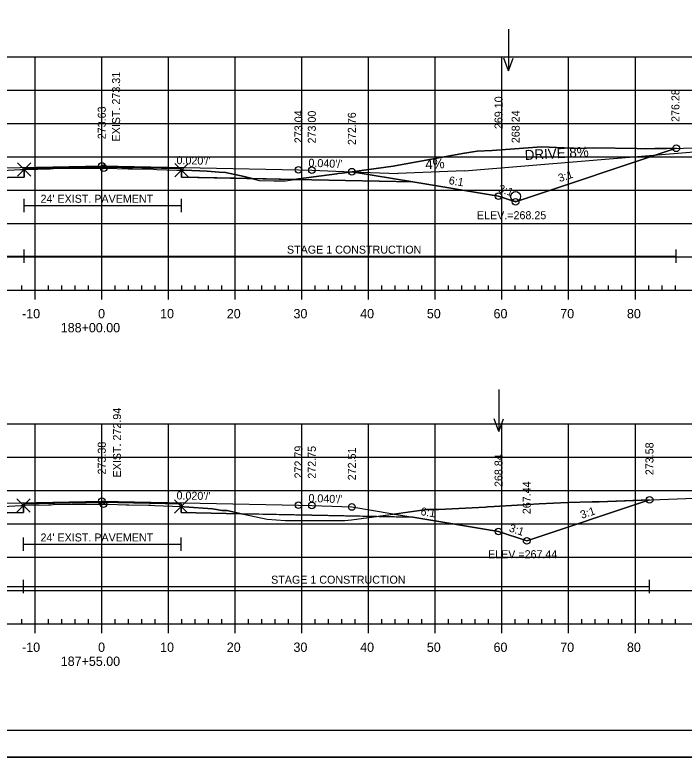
# Model space of a CAD drawing. Extents: x 1365647 to 1367999, y 387113 to 400173.
# Drawn here: x 1365881.8 to 1365982.2, y 388652.8 to 388764 of the extents above; entities that cross this region are included whole.
import ezdxf

# ---------------------------------------------------------------- set-up
doc = ezdxf.new("R2010")
doc.units = 0
for name, color, linetype in [('R_Alt Surface', 7, 'Continuous'), ('R_Axis', 7, 'Continuous'), ('R_Axis Annot', 7, 'Continuous'), ('R_Border', 7, 'Continuous'), ('R_Border Notes', 7, 'Continuous'), ('R_Contours', 7, 'Continuous'), ('R_Drive', 7, 'Continuous'), ('R_Exist Surface', 7, 'Continuous'), ('R_Fin Surface', 7, 'Continuous'), ('R_Fin Surface Annot', 7, 'Continuous'), ('R_Grid', 7, 'Continuous'), ('R_No Plot', 7, 'Continuous'), ('R_Proposed Const Limits', 7, 'Continuous'), ('R_Water', 7, 'Continuous'), ('R_Water Annot', 7, 'Continuous'), ('R_Xsect Elev', 7, 'Continuous')]:
    doc.layers.add(name, color=color, linetype=linetype)

msp = doc.modelspace()

# ---------------------------------------------------------------- linework, layer by layer
at = {"layer": 'R_Alt Surface'}
for points in [[(1365848.26, 388738.99), (1365863.38, 388739.29), (1365883.22, 388739.69), (1365883.22, 388740.97), (1365894.88, 388741.21), (1365906.85, 388740.97), (1365906.85, 388739.68), (1365926.38, 388739.29), (1365941.51, 388738.99)], [(1365848.26, 388688.73), (1365863.38, 388689.04), (1365883.16, 388689.43), (1365883.16, 388690.72), (1365894.88, 388690.96), (1365906.8, 388690.72), (1365906.8, 388689.43), (1365926.38, 388689.04), (1365941.51, 388688.73)]]:
    msp.add_lwpolyline(points, dxfattribs=at)
at = {"layer": 'R_Axis'}
for p, q in [((1365882.89, 388722.74), (1365882.89, 388723.44)), ((1365886.89, 388722.74), (1365886.89, 388723.44)), ((1365888.89, 388722.74), (1365888.89, 388723.44)), ((1365890.89, 388722.74), (1365890.89, 388723.44)), ((1365892.89, 388722.74), (1365892.89, 388723.44)), ((1365896.89, 388722.74), (1365896.89, 388723.44)), ((1365898.89, 388722.74), (1365898.89, 388723.44)), ((1365900.89, 388722.74), (1365900.89, 388723.44)), ((1365902.89, 388722.74), (1365902.89, 388723.44)), ((1365906.89, 388722.74), (1365906.89, 388723.44)), ((1365908.89, 388722.74), (1365908.89, 388723.44)), ((1365910.89, 388722.74), (1365910.89, 388723.44)), ((1365912.89, 388722.74), (1365912.89, 388723.44)), ((1365916.89, 388722.74), (1365916.89, 388723.44)), ((1365918.89, 388722.74), (1365918.89, 388723.44)), ((1365920.89, 388722.74), (1365920.89, 388723.44)), ((1365922.89, 388722.74), (1365922.89, 388723.44)), ((1365926.89, 388722.74), (1365926.89, 388723.44)), ((1365928.89, 388722.74), (1365928.89, 388723.44)), ((1365930.89, 388722.74), (1365930.89, 388723.44)), ((1365932.89, 388722.74), (1365932.89, 388723.44)), ((1365936.89, 388722.74), (1365936.89, 388723.44)), ((1365938.89, 388722.74), (1365938.89, 388723.44)), ((1365940.89, 388722.74), (1365940.89, 388723.44)), ((1365942.89, 388722.74), (1365942.89, 388723.44)), ((1365946.89, 388722.74), (1365946.89, 388723.44)), ((1365948.89, 388722.74), (1365948.89, 388723.44)), ((1365950.89, 388722.74), (1365950.89, 388723.44)), ((1365952.89, 388722.74), (1365952.89, 388723.44)), ((1365956.89, 388722.74), (1365956.89, 388723.44)), ((1365958.89, 388722.74), (1365958.89, 388723.44)), ((1365960.89, 388722.74), (1365960.89, 388723.44)), ((1365962.89, 388722.74), (1365962.89, 388723.44)), ((1365966.89, 388722.74), (1365966.89, 388723.44)), ((1365968.89, 388722.74), (1365968.89, 388723.44)), ((1365970.89, 388722.74), (1365970.89, 388723.44)), ((1365972.89, 388722.74), (1365972.89, 388723.44)), ((1365976.89, 388722.74), (1365976.89, 388723.44)), ((1365978.89, 388722.74), (1365978.89, 388723.44)), ((1365980.89, 388722.74), (1365980.89, 388723.44)), ((1365749.89, 388722.74), (1366039.89, 388722.74)), ((1365884.89, 388721.34), (1365884.89, 388722.74)), ((1365894.89, 388721.34), (1365894.89, 388722.74)), ((1365904.89, 388721.34), (1365904.89, 388722.74)), ((1365914.89, 388721.34), (1365914.89, 388722.74)), ((1365924.89, 388721.34), (1365924.89, 388722.74)), ((1365934.89, 388721.34), (1365934.89, 388722.74)), ((1365944.89, 388721.34), (1365944.89, 388722.74)), ((1365954.89, 388721.34), (1365954.89, 388722.74)), ((1365964.89, 388721.34), (1365964.89, 388722.74)), ((1365974.89, 388721.34), (1365974.89, 388722.74)), ((1365882.89, 388672.74), (1365882.89, 388673.44)), ((1365886.89, 388672.74), (1365886.89, 388673.44)), ((1365888.89, 388672.74), (1365888.89, 388673.44)), ((1365890.89, 388672.74), (1365890.89, 388673.44)), ((1365892.89, 388672.74), (1365892.89, 388673.44)), ((1365896.89, 388672.74), (1365896.89, 388673.44)), ((1365898.89, 388672.74), (1365898.89, 388673.44)), ((1365900.89, 388672.74), (1365900.89, 388673.44)), ((1365902.89, 388672.74), (1365902.89, 388673.44)), ((1365906.89, 388672.74), (1365906.89, 388673.44)), ((1365908.89, 388672.74), (1365908.89, 388673.44)), ((1365910.89, 388672.74), (1365910.89, 388673.44)), ((1365912.89, 388672.74), (1365912.89, 388673.44)), ((1365916.89, 388672.74), (1365916.89, 388673.44)), ((1365918.89, 388672.74), (1365918.89, 388673.44)), ((1365920.89, 388672.74), (1365920.89, 388673.44)), ((1365922.89, 388672.74), (1365922.89, 388673.44)), ((1365926.89, 388672.74), (1365926.89, 388673.44)), ((1365928.89, 388672.74), (1365928.89, 388673.44)), ((1365930.89, 388672.74), (1365930.89, 388673.44)), ((1365932.89, 388672.74), (1365932.89, 388673.44)), ((1365936.89, 388672.74), (1365936.89, 388673.44)), ((1365938.89, 388672.74), (1365938.89, 388673.44)), ((1365940.89, 388672.74), (1365940.89, 388673.44)), ((1365942.89, 388672.74), (1365942.89, 388673.44)), ((1365946.89, 388672.74), (1365946.89, 388673.44)), ((1365948.89, 388672.74), (1365948.89, 388673.44)), ((1365950.89, 388672.74), (1365950.89, 388673.44)), ((1365952.89, 388672.74), (1365952.89, 388673.44)), ((1365956.89, 388672.74), (1365956.89, 388673.44)), ((1365958.89, 388672.74), (1365958.89, 388673.44)), ((1365960.89, 388672.74), (1365960.89, 388673.44)), ((1365962.89, 388672.74), (1365962.89, 388673.44)), ((1365966.89, 388672.74), (1365966.89, 388673.44)), ((1365968.89, 388672.74), (1365968.89, 388673.44)), ((1365970.89, 388672.74), (1365970.89, 388673.44)), ((1365972.89, 388672.74), (1365972.89, 388673.44)), ((1365976.89, 388672.74), (1365976.89, 388673.44)), ((1365978.89, 388672.74), (1365978.89, 388673.44)), ((1365980.89, 388672.74), (1365980.89, 388673.44)), ((1365749.89, 388672.74), (1366039.89, 388672.74)), ((1365884.89, 388671.34), (1365884.89, 388672.74)), ((1365894.89, 388671.34), (1365894.89, 388672.74)), ((1365904.89, 388671.34), (1365904.89, 388672.74)), ((1365914.89, 388671.34), (1365914.89, 388672.74)), ((1365924.89, 388671.34), (1365924.89, 388672.74)), ((1365934.89, 388671.34), (1365934.89, 388672.74)), ((1365944.89, 388671.34), (1365944.89, 388672.74)), ((1365954.89, 388671.34), (1365954.89, 388672.74)), ((1365964.89, 388671.34), (1365964.89, 388672.74)), ((1365974.89, 388671.34), (1365974.89, 388672.74))]:
    msp.add_line(p, q, dxfattribs=at)
at = {"layer": 'R_Border'}
msp.add_line((1366052.27, 388656.74), (1365736.09, 388656.74), dxfattribs=at)
at = {"layer": 'R_Contours'}
for p, q in [((1365906.85, 388740.74), (1365906.85, 388739.68)), ((1365932.38, 388740.51), (1365932.38, 388740.51)), ((1365941.51, 388738.99), (1365932.38, 388740.51)), ((1365932.38, 388740.51), (1365932.38, 388740.51)), ((1365906.85, 388739.68), (1365917.41, 388739.47)), ((1365923.77, 388739.34), (1365926.38, 388739.29)), ((1365926.38, 388739.29), (1365941.51, 388738.99)), ((1365906.8, 388690.32), (1365906.8, 388689.43)), ((1365906.8, 388689.43), (1365915.78, 388689.25)), ((1365938.73, 388689.2), (1365941.51, 388688.73))]:
    msp.add_line(p, q, dxfattribs=at)
for points in [[(1365923.77, 388739.34), (1365924.38, 388739.43), (1365930.11, 388740.19), (1365930.34, 388740.23), (1365930.91, 388740.31), (1365938.59, 388741.33), (1365948.99, 388743.22), (1365951.16, 388743.58), (1365953.41, 388743.69), (1365960.8, 388744.25), (1365966.46, 388744), (1365968.65, 388744.08), (1365975.09, 388744), (1365976.37, 388743.96), (1365977.81, 388744), (1365979.58, 388743.99), (1365981.03, 388744.02), (1365956.94, 388735.99), (1365954.38, 388736.84), (1365941.51, 388738.99), (1365926.38, 388739.29)], [(1365883.22, 388740.86), (1365883.28, 388740.86), (1365884.94, 388740.89), (1365885.24, 388740.89), (1365887.16, 388740.96), (1365887.62, 388740.98), (1365889.72, 388741.02), (1365889.89, 388741.02), (1365892.69, 388741.04), (1365893.12, 388741.05), (1365895.12, 388741.05), (1365895.2, 388741.05), (1365895.3, 388741.05), (1365895.49, 388741.05), (1365898.82, 388740.96), (1365899.07, 388740.95), (1365899.49, 388740.94), (1365902.64, 388740.87), (1365903.16, 388740.85), (1365906.14, 388740.75), (1365906.79, 388740.74), (1365906.85, 388740.74), (1365906.85, 388740.97), (1365894.88, 388741.21), (1365883.22, 388740.97)], [(1365906.85, 388740.74), (1365907.25, 388740.72), (1365910.71, 388740.57), (1365912.48, 388740.44), (1365913.43, 388740.41), (1365916.21, 388739.81), (1365917.41, 388739.47), (1365906.85, 388739.68)], [(1365917.41, 388739.47), (1365918.46, 388739.17), (1365920.68, 388739.16), (1365921.8, 388739.12), (1365922.44, 388739.15), (1365923.77, 388739.34)], [(1365883.16, 388690.5), (1365883.25, 388690.51), (1365883.37, 388690.51), (1365886.87, 388690.59), (1365887.22, 388690.6), (1365887.57, 388690.61), (1365890.37, 388690.67), (1365890.82, 388690.67), (1365894.14, 388690.69), (1365894.38, 388690.69), (1365895.14, 388690.69), (1365895.78, 388690.68), (1365895.89, 388690.68), (1365898.52, 388690.59), (1365898.92, 388690.58), (1365901.89, 388690.52), (1365902.24, 388690.51), (1365902.83, 388690.48), (1365906.8, 388690.32), (1365906.8, 388690.72), (1365894.88, 388690.96), (1365883.16, 388690.72)], [(1365936.1, 388688.84), (1365943.6, 388689.86), (1365945.42, 388689.9), (1365952.4, 388690.22), (1365952.73, 388690.27), (1365953.73, 388690.33), (1365957.15, 388690.55), (1365960.47, 388690.71), (1365964.78, 388690.95), (1365968.4, 388691.05), (1365969.25, 388691.05), (1365969.48, 388691.05), (1365977.03, 388691.33), (1365958.6, 388685.18), (1365954.38, 388686.59), (1365941.51, 388688.73)], [(1365906.8, 388690.32), (1365907.24, 388690.28), (1365911.48, 388689.99), (1365912.95, 388689.75), (1365913.69, 388689.74), (1365915.78, 388689.25), (1365906.8, 388689.43)], [(1365915.78, 388689.25), (1365916.13, 388689.17), (1365919.67, 388688.43), (1365922.39, 388688.24), (1365923.49, 388688.23), (1365924.68, 388688.23), (1365927.14, 388688.23), (1365930.28, 388688.23), (1365931.34, 388688.23), (1365932.32, 388688.33), (1365936.1, 388688.84), (1365926.38, 388689.04)]]:
    msp.add_lwpolyline(points, close=True, dxfattribs=at)
for points in [[(1365981.03, 388744.02), (1365979.58, 388743.99), (1365977.81, 388744), (1365976.37, 388743.96), (1365975.09, 388744), (1365968.65, 388744.08), (1365966.46, 388744), (1365960.8, 388744.25), (1365953.41, 388743.69), (1365951.16, 388743.58), (1365948.99, 388743.22), (1365938.59, 388741.33), (1365932.38, 388740.51)], [(1365932.38, 388740.51), (1365941.51, 388738.99), (1365954.38, 388736.84), (1365956.94, 388735.99), (1365981.03, 388744.02)], [(1365877.98, 388740.6), (1365882.71, 388740.83), (1365883.22, 388740.86), (1365883.22, 388739.69), (1365863.38, 388739.29)], [(1365917.41, 388739.47), (1365916.21, 388739.81), (1365913.43, 388740.41), (1365912.48, 388740.44), (1365910.71, 388740.57), (1365907.25, 388740.72), (1365906.85, 388740.74)], [(1365932.38, 388740.51), (1365930.91, 388740.31), (1365930.34, 388740.23), (1365930.11, 388740.19), (1365924.38, 388739.43), (1365923.77, 388739.34)], [(1365977.03, 388691.33), (1365969.48, 388691.05), (1365969.25, 388691.05), (1365968.4, 388691.05), (1365964.78, 388690.95), (1365960.47, 388690.71), (1365957.15, 388690.55), (1365953.73, 388690.33), (1365952.73, 388690.27), (1365952.4, 388690.22), (1365945.42, 388689.9), (1365943.6, 388689.86), (1365938.73, 388689.2)], [(1365941.51, 388688.73), (1365954.38, 388686.59), (1365958.6, 388685.18), (1365977.03, 388691.33)], [(1365878.14, 388690.22), (1365882.76, 388690.48), (1365883.16, 388690.5), (1365883.16, 388689.43), (1365863.38, 388689.04)], [(1365915.78, 388689.25), (1365913.69, 388689.74), (1365912.95, 388689.75), (1365911.48, 388689.99), (1365907.24, 388690.28), (1365906.8, 388690.32)]]:
    msp.add_lwpolyline(points, dxfattribs=at)
at = {"layer": 'R_Drive'}
for p, q in [((1365949.29, 388740.63), (1365989.89, 388744.03)), ((1365932.36, 388740.51), (1365939.35, 388740.23)), ((1365949.29, 388740.63), (1365939.3, 388740.23))]:
    msp.add_line(p, q, dxfattribs=at)
at = {"layer": 'R_Exist Surface'}
for points in [[(1365877.98, 388740.6), (1365882.71, 388740.83), (1365883.22, 388740.86), (1365883.28, 388740.86), (1365884.94, 388740.89), (1365885.24, 388740.89), (1365887.16, 388740.96), (1365887.62, 388740.98), (1365889.72, 388741.02), (1365889.89, 388741.02), (1365892.69, 388741.04), (1365893.12, 388741.05), (1365895.12, 388741.05), (1365895.2, 388741.05), (1365895.3, 388741.05), (1365895.49, 388741.05), (1365898.82, 388740.96), (1365899.07, 388740.95), (1365899.49, 388740.94), (1365902.64, 388740.87), (1365903.16, 388740.85), (1365906.14, 388740.75), (1365906.79, 388740.74), (1365906.85, 388740.74), (1365907.25, 388740.72), (1365910.71, 388740.57), (1365912.48, 388740.44), (1365913.43, 388740.41), (1365916.21, 388739.81), (1365918.46, 388739.17), (1365920.68, 388739.16), (1365921.8, 388739.12), (1365922.44, 388739.15), (1365924.38, 388739.43), (1365930.11, 388740.19), (1365930.34, 388740.23), (1365930.91, 388740.31), (1365938.59, 388741.33), (1365948.99, 388743.22), (1365951.16, 388743.58), (1365953.41, 388743.69), (1365960.8, 388744.25), (1365966.46, 388744), (1365968.65, 388744.08), (1365975.09, 388744), (1365976.37, 388743.96), (1365977.81, 388744), (1365979.58, 388743.99), (1365984.66, 388744.09)], [(1365878.14, 388690.22), (1365882.76, 388690.48), (1365883.16, 388690.5), (1365883.25, 388690.51), (1365883.37, 388690.51), (1365886.87, 388690.59), (1365887.22, 388690.6), (1365887.57, 388690.61), (1365890.37, 388690.67), (1365890.82, 388690.67), (1365894.14, 388690.69), (1365894.38, 388690.69), (1365895.14, 388690.69), (1365895.78, 388690.68), (1365895.89, 388690.68), (1365898.52, 388690.59), (1365898.92, 388690.58), (1365901.89, 388690.52), (1365902.24, 388690.51), (1365902.83, 388690.48), (1365906.8, 388690.32), (1365907.24, 388690.28), (1365911.48, 388689.99), (1365912.95, 388689.75), (1365913.69, 388689.74), (1365916.13, 388689.17), (1365919.67, 388688.43), (1365922.39, 388688.24), (1365923.49, 388688.23), (1365924.68, 388688.23), (1365927.14, 388688.23), (1365930.28, 388688.23), (1365931.34, 388688.23), (1365932.32, 388688.33), (1365943.6, 388689.86), (1365945.42, 388689.9), (1365952.4, 388690.22), (1365952.73, 388690.27), (1365953.73, 388690.33), (1365957.15, 388690.55), (1365960.47, 388690.71), (1365964.78, 388690.95), (1365968.4, 388691.05), (1365969.25, 388691.05), (1365969.48, 388691.05), (1365985.07, 388691.62)]]:
    msp.add_lwpolyline(points, dxfattribs=at)
at = {"layer": 'R_Fin Surface'}
for points in [[(1365805.48, 388746.81), (1365835.38, 388736.84), (1365848.26, 388738.99), (1365857.38, 388740.51), (1365863.38, 388740.75), (1365865.38, 388740.79), (1365894.88, 388741.38), (1365924.38, 388740.79), (1365926.38, 388740.75), (1365932.38, 388740.51), (1365941.51, 388738.99), (1365954.38, 388736.84), (1365956.94, 388735.99), (1365981.03, 388744.02)], [(1365857.38, 388740.51), (1365863.38, 388740.75), (1365865.38, 388740.79), (1365894.88, 388741.38), (1365924.38, 388740.79), (1365926.38, 388740.75), (1365932.38, 388740.51)], [(1365808.45, 388695.57), (1365835.38, 388686.59), (1365848.26, 388688.73), (1365857.38, 388690.26), (1365863.38, 388690.5), (1365865.38, 388690.54), (1365894.88, 388691.13), (1365924.38, 388690.54), (1365926.38, 388690.5), (1365932.38, 388690.26), (1365941.51, 388688.73), (1365954.38, 388686.59), (1365958.6, 388685.18), (1365977.03, 388691.33)], [(1365857.38, 388690.26), (1365863.38, 388690.5), (1365865.38, 388690.54), (1365894.88, 388691.13), (1365924.38, 388690.54), (1365926.38, 388690.5), (1365932.38, 388690.26)]]:
    msp.add_lwpolyline(points, dxfattribs=at)
at = {"layer": 'R_Grid'}
for p, q in [((1365749.89, 388757.74), (1366039.89, 388757.74)), ((1365884.89, 388722.74), (1365884.89, 388757.74)), ((1365894.89, 388722.74), (1365894.89, 388757.74)), ((1365904.89, 388722.74), (1365904.89, 388757.74)), ((1365914.89, 388722.74), (1365914.89, 388757.74)), ((1365924.89, 388722.74), (1365924.89, 388757.74)), ((1365934.89, 388722.74), (1365934.89, 388757.74)), ((1365944.89, 388722.74), (1365944.89, 388757.74)), ((1365954.89, 388722.74), (1365954.89, 388757.74)), ((1365964.89, 388722.74), (1365964.89, 388757.74)), ((1365974.89, 388722.74), (1365974.89, 388757.74)), ((1365749.89, 388752.74), (1366039.89, 388752.74)), ((1365749.89, 388747.74), (1366039.89, 388747.74)), ((1365749.89, 388742.74), (1366039.89, 388742.74)), ((1365749.89, 388737.74), (1366039.89, 388737.74)), ((1365749.89, 388732.74), (1366039.89, 388732.74)), ((1365749.89, 388727.74), (1366039.89, 388727.74)), ((1365749.89, 388722.74), (1366039.89, 388722.74)), ((1365749.89, 388702.74), (1366039.89, 388702.74)), ((1365884.89, 388672.74), (1365884.89, 388702.74)), ((1365894.89, 388672.74), (1365894.89, 388702.74)), ((1365904.89, 388672.74), (1365904.89, 388702.74)), ((1365914.89, 388672.74), (1365914.89, 388702.74)), ((1365924.89, 388672.74), (1365924.89, 388702.74)), ((1365934.89, 388672.74), (1365934.89, 388702.74)), ((1365944.89, 388672.74), (1365944.89, 388702.74)), ((1365954.89, 388672.74), (1365954.89, 388702.74)), ((1365964.89, 388672.74), (1365964.89, 388702.74)), ((1365974.89, 388672.74), (1365974.89, 388702.74)), ((1365749.89, 388697.74), (1366039.89, 388697.74)), ((1365749.89, 388692.74), (1366039.89, 388692.74)), ((1365749.89, 388687.74), (1366039.89, 388687.74)), ((1365749.89, 388682.74), (1366039.89, 388682.74)), ((1365749.89, 388677.74), (1366039.89, 388677.74)), ((1365749.89, 388672.74), (1366039.89, 388672.74))]:
    msp.add_line(p, q, dxfattribs=at)
at = {"layer": 'R_No Plot'}
msp.add_line((1365723.69, 388652.77), (1366057.03, 388652.77), dxfattribs=at)
msp.add_lwpolyline([(1365723.69, 388866.1), (1366057.03, 388866.1), (1366057.03, 388652.76), (1365723.69, 388652.76)], close=True, dxfattribs=at)
for points in [[(1365883.22, 388740.86), (1365882.22, 388741.86), (1365883.22, 388740.86), (1365882.22, 388739.86), (1365883.22, 388740.86), (1365884.22, 388739.86), (1365883.22, 388740.86), (1365884.22, 388741.86)], [(1365906.85, 388740.74), (1365905.85, 388741.74), (1365906.85, 388740.74), (1365905.85, 388739.74), (1365906.85, 388740.74), (1365907.85, 388739.74), (1365906.85, 388740.74), (1365907.85, 388741.74)], [(1365883.16, 388690.5), (1365882.16, 388691.5), (1365883.16, 388690.5), (1365882.16, 388689.5), (1365883.16, 388690.5), (1365884.16, 388689.5), (1365883.16, 388690.5), (1365884.16, 388691.5)], [(1365906.8, 388690.32), (1365905.8, 388691.32), (1365906.8, 388690.32), (1365905.8, 388689.32), (1365906.8, 388690.32), (1365907.8, 388689.32), (1365906.8, 388690.32), (1365907.8, 388691.32)]]:
    msp.add_lwpolyline(points, dxfattribs=at)
for centre in [(1365981.03, 388744.02), (1365981.03, 388744.02), (1365894.88, 388741.38), (1365894.88, 388741.38), (1365894.88, 388741.38), (1365894.88, 388741.38), (1365894.88, 388741.38), (1365895.2, 388741.05), (1365924.38, 388740.79), (1365924.38, 388740.79), (1365924.38, 388740.79), (1365924.38, 388740.79), (1365924.38, 388740.79), (1365926.38, 388740.75), (1365926.38, 388740.75), (1365926.38, 388740.75), (1365926.38, 388740.75), (1365926.38, 388740.75), (1365932.38, 388740.51), (1365932.38, 388740.51), (1365932.38, 388740.51), (1365932.38, 388740.51), (1365932.38, 388740.51), (1365954.38, 388736.84), (1365954.38, 388736.84), (1365954.38, 388736.84), (1365954.38, 388736.84), (1365954.38, 388736.84), (1365956.94, 388735.99), (1365956.94, 388735.99), (1365894.88, 388691.13), (1365894.88, 388691.13), (1365894.88, 388691.13), (1365894.88, 388691.13), (1365894.88, 388691.13), (1365895.14, 388690.69), (1365924.38, 388690.54), (1365924.38, 388690.54), (1365924.38, 388690.54), (1365924.38, 388690.54), (1365924.38, 388690.54), (1365926.38, 388690.5), (1365926.38, 388690.5), (1365926.38, 388690.5), (1365926.38, 388690.5), (1365926.38, 388690.5), (1365977.03, 388691.33), (1365977.03, 388691.33), (1365932.38, 388690.26), (1365932.38, 388690.26), (1365932.38, 388690.26), (1365932.38, 388690.26), (1365932.38, 388690.26), (1365954.38, 388686.59), (1365954.38, 388686.59), (1365954.38, 388686.59), (1365954.38, 388686.59), (1365954.38, 388686.59), (1365958.6, 388685.18), (1365958.6, 388685.18)]:
    msp.add_circle(centre, 0.5, dxfattribs=at)
at = {"layer": 'R_Proposed Const Limits'}
for points in [[(1365956.94, 388735.99), (1365981.03, 388744.02)], [(1365958.6, 388685.18), (1365977.03, 388691.33)]]:
    msp.add_lwpolyline(points, dxfattribs=at)
at = {"layer": 'R_Water'}
for p, q in [((1365883.22, 388734.47), (1365883.22, 388736.47)), ((1365906.85, 388734.47), (1365906.85, 388736.47)), ((1365883.22, 388735.47), (1365906.85, 388735.47)), ((1365883.22, 388726.84), (1365883.22, 388728.84)), ((1365981.03, 388726.84), (1365981.03, 388728.84)), ((1365805.48, 388727.84), (1365883.22, 388727.84)), ((1365883.22, 388727.84), (1365981.03, 388727.84)), ((1365883.16, 388683.7), (1365883.16, 388685.7)), ((1365906.8, 388683.7), (1365906.8, 388685.7)), ((1365883.16, 388684.7), (1365906.8, 388684.7)), ((1365883.16, 388677.36), (1365883.16, 388679.36)), ((1365977.03, 388677.36), (1365977.03, 388679.36)), ((1365808.45, 388678.36), (1365883.16, 388678.36)), ((1365883.16, 388678.36), (1365977.03, 388678.36))]:
    msp.add_line(p, q, dxfattribs=at)
msp.add_circle((1365956.94, 388736.78), 0.75, dxfattribs=at)
at = {"layer": 'R_Water Annot'}
for p, q in [((1365955.87, 388761.89), (1365955.87, 388755.61)), ((1365955.87, 388755.61), (1365955.17, 388757.53)), ((1365955.87, 388755.61), (1365956.57, 388757.53)), ((1365954.42, 388707.85), (1365954.42, 388701.56)), ((1365954.42, 388701.56), (1365953.72, 388703.49)), ((1365954.42, 388701.56), (1365955.12, 388703.49))]:
    msp.add_line(p, q, dxfattribs=at)

# ---------------------------------------------------------------- texts
at = {"layer": 'R_Axis Annot'}
for s, p in [('-10', (1365882.93, 388718.54)), ('0', (1365894.33, 388718.54)), ('10', (1365903.63, 388718.54)), ('20', (1365913.63, 388718.54)), ('30', (1365923.63, 388718.54)), ('40', (1365933.63, 388718.54)), ('50', (1365943.63, 388718.54)), ('60', (1365953.63, 388718.54)), ('70', (1365963.63, 388718.54)), ('80', (1365973.63, 388718.54)), ('188+00.00', (1365888.73, 388716.44)), ('-10', (1365882.93, 388668.54)), ('0', (1365894.33, 388668.54)), ('10', (1365903.63, 388668.54)), ('20', (1365913.63, 388668.54)), ('30', (1365923.63, 388668.54)), ('40', (1365933.63, 388668.54)), ('50', (1365943.63, 388668.54)), ('60', (1365953.63, 388668.54)), ('70', (1365963.63, 388668.54)), ('80', (1365973.63, 388668.54)), ('187+55.00', (1365888.73, 388666.44))]:
    msp.add_text(s, height=1.4, dxfattribs=at).set_placement(p)
at = {"layer": 'R_Border Notes'}
for s, p in [('ELEV.=268.25', (1365951.14, 388733.39)), ('ELEV.=267.44', (1365952.8, 388682.58))]:
    msp.add_text(s, height=1.2, dxfattribs=at).set_placement(p)
at = {"layer": 'R_Drive'}
for s, p in [('DRIVE 8%', (1365958.35, 388742.26)), ('4%', (1365943.43, 388740.89))]:
    msp.add_text(s, height=1.5, rotation=3.1665, dxfattribs=at).set_placement(p)
at = {"layer": 'R_Fin Surface Annot'}
for s, rotation, p in [('276.28', 90, (1365981.5, 388747.97)), ('269.10', 90, (1365954.98, 388746.9)), ('273.63', 90, (1365895.48, 388745.38)), ('273.63', 90, (1365895.48, 388745.38)), ('273.63', 90, (1365895.48, 388745.38)), ('273.04', 90, (1365924.98, 388744.79)), ('273.04', 90, (1365924.98, 388744.79)), ('273.04', 90, (1365924.98, 388744.79)), ('273.00', 90, (1365926.98, 388744.75)), ('273.00', 90, (1365926.98, 388744.75)), ('273.00', 90, (1365926.98, 388744.75)), ('272.76', 90, (1365932.98, 388744.51)), ('272.76', 90, (1365932.98, 388744.51)), ('272.76', 90, (1365932.98, 388744.51)), ('268.24', 90, (1365957.54, 388744.79)), ("0.020'/'", 358.8542, (1365906.08, 388741.65)), ("0.040'/'", 357.7094, (1365925.85, 388741.27)), ('6:1', 350.5377, (1365946.85, 388738.67)), ('3:1', 18.4349, (1365963.54, 388738.94)), ('3:1', 341.5651, (1365954.24, 388737.51)), ('273.38', 90, (1365895.48, 388695.13)), ('273.38', 90, (1365895.48, 388695.13)), ('273.38', 90, (1365895.48, 388695.13)), ('273.58', 90, (1365977.61, 388695.03)), ('272.79', 90, (1365924.98, 388694.54)), ('272.79', 90, (1365924.98, 388694.54)), ('272.79', 90, (1365924.98, 388694.54)), ('272.75', 90, (1365926.98, 388694.5)), ('272.75', 90, (1365926.98, 388694.5)), ('272.75', 90, (1365926.98, 388694.5)), ('272.51', 90, (1365932.98, 388694.26)), ('272.51', 90, (1365932.98, 388694.26)), ('272.51', 90, (1365932.98, 388694.26)), ('268.84', 90, (1365954.98, 388693.25)), ('267.44', 90, (1365959.2, 388689.18)), ("0.020'/'", 358.8542, (1365906.08, 388691.4)), ("0.040'/'", 357.7094, (1365925.85, 388691.02)), ('6:1', 350.5377, (1365942.62, 388689.06)), ('3:1', 18.4349, (1365966.87, 388688.47)), ('3:1', 341.5651, (1365955.86, 388686.62))]:
    msp.add_text(s, height=1.2, rotation=rotation, dxfattribs=at).set_placement(p)
at = {"layer": 'R_Water'}
for s, p in [("24' EXIST. PAVEMENT", (1365885.7, 388735.86)), ('STAGE 1 CONSTRUCTION', (1365922.65, 388728.23)), ("24' EXIST. PAVEMENT", (1365885.7, 388685.09)), ('STAGE 1 CONSTRUCTION', (1365920.28, 388678.76))]:
    msp.add_text(s, height=1.2, dxfattribs=at).set_placement(p)
at = {"layer": 'R_Xsect Elev'}
for s, p in [('EXIST. 273.31', (1365897.63, 388745.05)), ('EXIST. 272.94', (1365897.77, 388694.69))]:
    msp.add_text(s, height=1.2, rotation=90, dxfattribs=at).set_placement(p)

doc.saveas('drawing.dxf')
